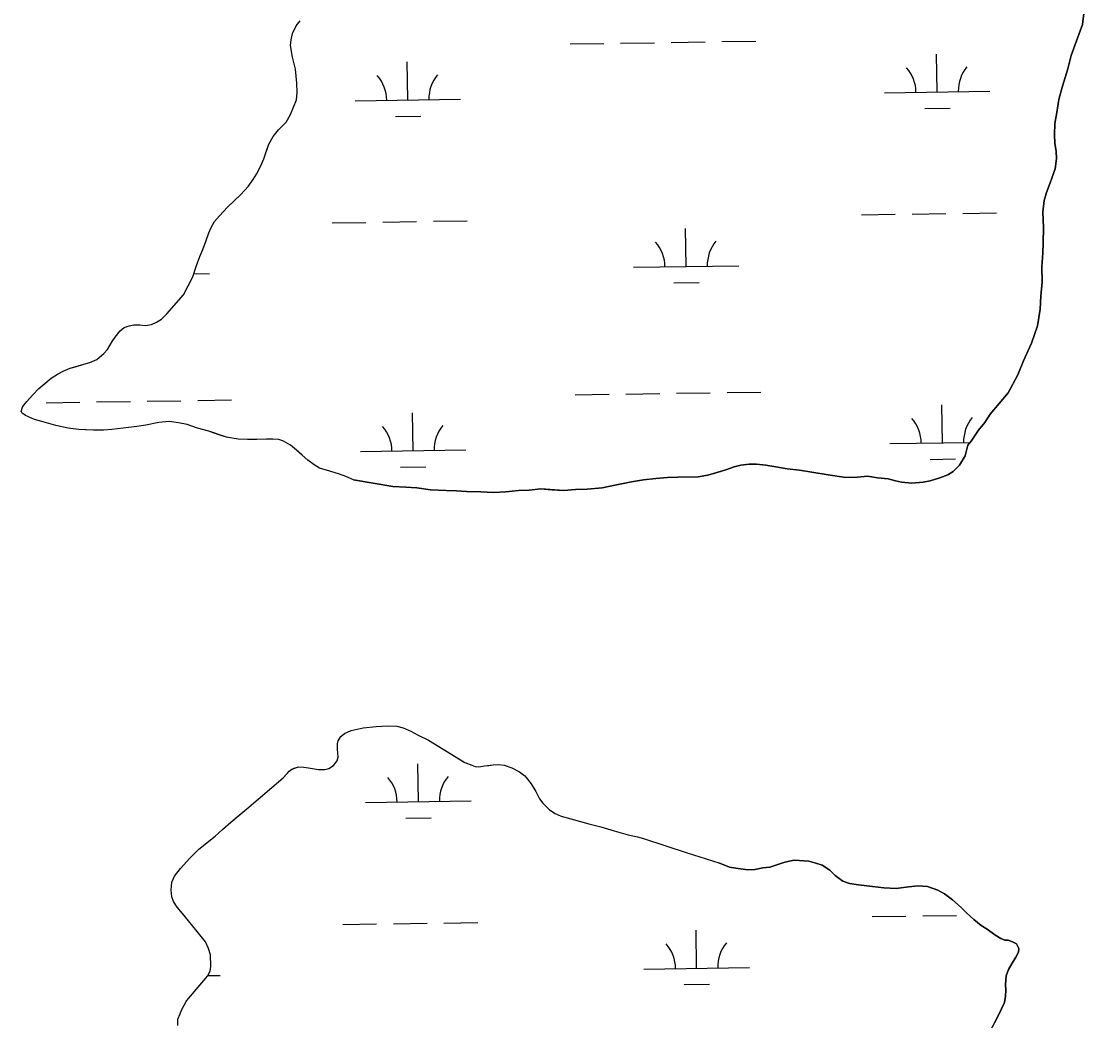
# Model space of a CAD drawing. Extents: x 3807117 to 3845308, y 337856 to 363736.
# Drawn here: x 3827847 to 3828855, y 360041 to 360989 of the extents above; entities that cross this region are included whole.
import ezdxf

# ---------------------------------------------------------------- set-up
doc = ezdxf.new("R2010")
doc.units = 0
doc.layers.add('V-TOPO-SHOR', color=7, linetype='Continuous')
doc.layers.add('V-WETL-SWMP', color=7, linetype='Continuous')

msp = doc.modelspace()

# ---------------------------------------------------------------- linework, layer by layer
at = {"layer": 'V-TOPO-SHOR'}
for points in [[(3828162.3, 360554.1), (3828199.6, 360547.8), (3828211.9, 360547.2), (3828222.2, 360546.5), (3828235.3, 360544.7), (3828250, 360544), (3828259.9, 360543.8), (3828269.4, 360543.1), (3828282.9, 360542.8), (3828295.1, 360542.2), (3828306.6, 360542.7), (3828318.5, 360544), (3828328.8, 360544.5), (3828339.9, 360545.5), (3828350.2, 360544.8), (3828361.7, 360544.1), (3828372.8, 360545), (3828383.8, 360545.2), (3828398.1, 360546.5), (3828413.1, 360549.9), (3828425.8, 360552.4), (3828437.2, 360554.1), (3828448.7, 360555.4), (3828459.8, 360556.3), (3828469.7, 360556.8), (3828478.4, 360556.9), (3828489.1, 360557.1), (3828498.2, 360558.7), (3828508.1, 360561.6), (3828515.2, 360563.7), (3828523.1, 360566.5), (3828529.4, 360568.2), (3828537.3, 360569.1), (3828544.4, 360569.2), (3828553.1, 360568.1), (3828562.7, 360566.6), (3828573.4, 360564.7), (3828584.9, 360563.3), (3828596.8, 360561.4), (3828612.3, 360558.8), (3828628.9, 360556.3), (3828640, 360556.8), (3828649.5, 360557.7), (3828659.1, 360556.2), (3828669, 360555.1), (3828676.1, 360553.2), (3828681.7, 360552.1), (3828691.6, 360551), (3828702.3, 360551.9), (3828709, 360553.2), (3828718.1, 360556.1), (3828725.6, 360558.9), (3828730.7, 360562.2), (3828736.6, 360568.2), (3828742, 360576.9), (3828744.7, 360586.9), (3828747.8, 360590.9), (3828754.8, 360601.3), (3828760.7, 360608.5), (3828765.7, 360616.4), (3828782.9, 360636.8), (3828791.9, 360653.6), (3828797.3, 360667.1), (3828805, 360683.8), (3828810.7, 360700.1), (3828813.3, 360716), (3828814, 360728.3), (3828815, 360741.8), (3828814.9, 360756), (3828815.9, 360769.5), (3828816.2, 360778.6), (3828816.4, 360793.3), (3828815.9, 360808), (3828816.9, 360819.1), (3828819.2, 360826.6), (3828822.7, 360835.8), (3828827.3, 360848.9), (3828828.8, 360858.8), (3828828.3, 360865.5), (3828827, 360873.5), (3828826.9, 360881.4), (3828827.2, 360892.1), (3828829.1, 360902.4), (3828830.9, 360914.7), (3828834.3, 360927.4), (3828839.3, 360943.7), (3828842.7, 360956.4), (3828847.7, 360970.4), (3828853.5, 360985.9), (3828854.5, 360996.2)], [(3828022.6, 360781.2), (3828025.2, 360788.4), (3828027.3, 360793.3), (3828030.4, 360799), (3828035.1, 360804.4), (3828042.8, 360812.8), (3828049.6, 360819.3), (3828055.3, 360824.6), (3828062.3, 360832.3), (3828067.2, 360839), (3828070.1, 360843.9), (3828074.5, 360851.9), (3828077.1, 360858.6), (3828079.5, 360865.3), (3828082.1, 360872.5), (3828086, 360879.7), (3828091.2, 360886.1), (3828097.9, 360892.8), (3828098.4, 360893.3), (3828102.6, 360900.5), (3828108.1, 360914.6), (3828108.9, 360921.3), (3828108.6, 360930.4), (3828107.2, 360943.5), (3828104.4, 360954.9), (3828103.1, 360962.6), (3828102.6, 360966), (3828103.2, 360971.4), (3828104.5, 360977.3), (3828107.9, 360984.5), (3828111.5, 360989.4)], [(3827848.2, 360617.3), (3827847.5, 360618.8), (3827847.2, 360619.1), (3827848.3, 360623.2), (3827849.6, 360625), (3827852.4, 360628.6), (3827857.9, 360634.5), (3827863.8, 360640.7), (3827869.5, 360645.5), (3827875.5, 360650.7), (3827881.7, 360654.5), (3827886.9, 360657.3), (3827893.6, 360659.9), (3827899.5, 360661.6), (3827906.7, 360663.7), (3827912.2, 360665.5), (3827918.9, 360668.3), (3827925.6, 360673.9), (3827929, 360677.7), (3827933.4, 360685.2), (3827936.3, 360689.6), (3827940.9, 360695.5), (3827944.8, 360698.6), (3827949.5, 360700.3), (3827953.9, 360701.1), (3827959.8, 360701.1), (3827964.9, 360700.5), (3827970.6, 360701.5), (3827975.5, 360703.6), (3827980.2, 360706.6), (3827985.4, 360711.5), (3828001.2, 360729.5), (3828009.8, 360746.5), (3828012.9, 360756.3), (3828016.6, 360765.8), (3828019.4, 360772.7), (3828022.6, 360781.2)], [(3828162.3, 360554.1), (3828155.1, 360557.3), (3828148.9, 360559.6), (3828139.9, 360562.5), (3828130.1, 360565.4), (3828125, 360568.5), (3828118.8, 360572.9), (3828113.1, 360577.8), (3828108.3, 360582.3), (3828102.6, 360586.9), (3828095.7, 360590.8), (3828091.3, 360592.4), (3828085.6, 360592.9), (3828079.7, 360592.7), (3828070.7, 360592.5), (3828061.6, 360592.5), (3828052.9, 360592.8), (3828041.8, 360594.7), (3828034.6, 360597), (3828025.1, 360600.2), (3828014.2, 360603.3), (3828004.5, 360606.7), (3827996.2, 360608.3), (3827987.5, 360609.6), (3827977.7, 360608.4), (3827965.3, 360605.9), (3827956.8, 360604.9), (3827943.8, 360603.2), (3827933, 360601.9), (3827925.3, 360601.4), (3827915.7, 360601.2), (3827908, 360601.5), (3827901.8, 360601.8), (3827891.8, 360603.1), (3827879.9, 360605.8), (3827866.8, 360609.5), (3827859.8, 360611.5), (3827851.3, 360615.2), (3827850, 360616), (3827848.2, 360617.3)], [(3827990.1, 360172.7), (3827992.4, 360178.3), (3827998.2, 360185.8), (3828007, 360195.6), (3828015.5, 360204), (3828023.3, 360210.2), (3828031.1, 360216.4), (3828038.1, 360222.8), (3828045.9, 360229.7), (3828053.9, 360236.4), (3828061.1, 360242.3), (3828095.4, 360271.8), (3828099.5, 360276.2), (3828101.3, 360278), (3828103.7, 360280), (3828106, 360280.8), (3828110.1, 360282), (3828115, 360281.8), (3828119.7, 360281), (3828125.1, 360280.2), (3828128.9, 360279.6), (3828134.9, 360279.6), (3828138.8, 360280.6), (3828143.2, 360283.4), (3828146.8, 360287.8), (3828147.6, 360291.4), (3828147.1, 360298.9), (3828147.1, 360303.8), (3828147.7, 360306.9), (3828150.3, 360311), (3828153.6, 360313.6), (3828160.1, 360316.7)], [(3828160.1, 360316.7), (3828171.5, 360319.2), (3828183.6, 360320.4)], [(3828183.6, 360320.4), (3828194.4, 360321.1), (3828203.2, 360320.8), (3828209.4, 360319), (3828216.6, 360315.9), (3828223.6, 360312.2), (3828233.4, 360307.5), (3828261.1, 360290.4), (3828267.8, 360286.2), (3828274.5, 360283.6), (3828277.6, 360282.5), (3828281, 360282), (3828286.4, 360283), (3828290.5, 360283.5), (3828294.7, 360284), (3828299.6, 360284.2), (3828305, 360283.7), (3828312.2, 360281.3), (3828319.7, 360277.4), (3828324.6, 360273.5), (3828330.5, 360266), (3828335.1, 360258.8), (3828338.7, 360251.8), (3828341.7, 360247.6), (3828347.9, 360241.2), (3828353.3, 360237.8), (3828359.2, 360235.4), (3828368.2, 360232.8), (3828377.3, 360230.4), (3828385.3, 360228.1), (3828396.6, 360225.2), (3828409.5, 360221.5), (3828422.6, 360217.6), (3828431.4, 360215.7), (3828437.3, 360214.1), (3828478.6, 360200.5), (3828508.5, 360191.1)], [(3828765.7, 360031.6), (3828772.3, 360044), (3828776.6, 360052.8), (3828779.3, 360058.8), (3828780.4, 360064.7), (3828780.7, 360070.3), (3828780.3, 360075.8), (3828781, 360084.1), (3828783.3, 360090.1), (3828786.8, 360096.1), (3828790.3, 360101.7), (3828792.6, 360106.5), (3828793, 360110), (3828790.9, 360114.4), (3828786.9, 360116.3), (3828783, 360117.9), (3828779.8, 360117.8), (3828775.8, 360119.4), (3828770.2, 360122.9), (3828763, 360128.3), (3828757.4, 360131.8), (3828750.2, 360137.3), (3828743.4, 360143.6), (3828738.2, 360148.7), (3828730.2, 360156.1), (3828722.6, 360161.6), (3828716.2, 360165.1), (3828706.3, 360168.5), (3828697.6, 360169.2), (3828688.5, 360168.3), (3828676.6, 360166.6), (3828665.1, 360167.3), (3828654.4, 360168.7), (3828640.9, 360170.2), (3828632.5, 360171.6), (3828626.2, 360173.6), (3828622.6, 360176.3), (3828619, 360179), (3828613.8, 360184.1), (3828606.6, 360188.8), (3828600.6, 360190.7), (3828593.8, 360192.6), (3828580, 360193.6), (3828571.3, 360191.6), (3828564.5, 360189.5), (3828557, 360187), (3828550.3, 360186.2), (3828542.8, 360184.9), (3828536.1, 360184.4), (3828524.6, 360185.9), (3828518.6, 360187), (3828508.5, 360191.1)], [(3827995.6, 360036.9), (3827995.7, 360042.8), (3827997.8, 360048), (3827999.3, 360051.3), (3828003.5, 360059.6), (3828004.3, 360060.6), (3828016.5, 360075), (3828023.7, 360083.5), (3828026.3, 360088.4), (3828027.1, 360092.7), (3828026.7, 360103.8), (3828024.9, 360110), (3828021.8, 360116.3), (3828014.1, 360126.1), (3828005.9, 360136.2), (3828000, 360142.9), (3827994.9, 360149.2), (3827991.6, 360154.3), (3827990, 360158.7), (3827989.3, 360165.2), (3827990.1, 360172.7)]]:
    msp.add_lwpolyline(points, dxfattribs=at)
at = {"layer": 'V-WETL-SWMP'}
for p, q in [((3828367.5, 360967.4), (3828399.5, 360967.9)), ((3828415.5, 360968.1), (3828447.5, 360968.6)), ((3828463.5, 360968.9), (3828495.5, 360969.3)), ((3828511.5, 360969.6), (3828543.5, 360970.1)), ((3828715.6, 360921.9), (3828715, 360957.9)), ((3828213.7, 360914.4), (3828213.2, 360950.4)), ((3828665.6, 360921.1), (3828765.6, 360922.6)), ((3828163.7, 360913.6), (3828263.7, 360915.1)), ((3828703.8, 360906.3), (3828727.8, 360906.6)), ((3828202, 360898.8), (3828225.9, 360899.1)), ((3828643.9, 360805.4), (3828675.9, 360805.9)), ((3828691.9, 360806.1), (3828723.9, 360806.6)), ((3828739.9, 360806.8), (3828771.9, 360807.3)), ((3828142, 360797.9), (3828174, 360798.3)), ((3828190, 360798.6), (3828222, 360799.1)), ((3828238, 360799.3), (3828270, 360799.8)), ((3828477.5, 360756.4), (3828477, 360792.4)), ((3828427.6, 360755.7), (3828527.5, 360757.2)), ((3828010.7, 360749.5), (3828025.7, 360749.7)), ((3828465.8, 360740.8), (3828489.8, 360741.2)), ((3827966.7, 360628.7), (3827998.6, 360629.2)), ((3828014.6, 360629.4), (3828046.6, 360629.9)), ((3828372.5, 360634.8), (3828404.5, 360635.3)), ((3828420.5, 360635.5), (3828452.5, 360636)), ((3828468.5, 360636.2), (3828500.5, 360636.7)), ((3828516.5, 360636.9), (3828548.5, 360637.4)), ((3827870.7, 360627.3), (3827902.7, 360627.8)), ((3827918.7, 360628), (3827950.7, 360628.5)), ((3828720.6, 360589.3), (3828720, 360625.3)), ((3828218.7, 360581.7), (3828218.2, 360617.7)), ((3828670.6, 360588.5), (3828746.8, 360589.7)), ((3828168.7, 360581), (3828268.7, 360582.5)), ((3828708.8, 360573.6), (3828732.8, 360574)), ((3828206.9, 360566.1), (3828230.9, 360566.5)), ((3828223.7, 360249.1), (3828223.1, 360285.1)), ((3828173.7, 360248.4), (3828273.7, 360249.9)), ((3828211.9, 360233.5), (3828235.9, 360233.9)), ((3828653.9, 360140.1), (3828685.9, 360140.6)), ((3828701.9, 360140.8), (3828733.9, 360141.3)), ((3828152, 360132.6), (3828184, 360133.1)), ((3828200, 360133.3), (3828232, 360133.8)), ((3828248, 360134), (3828280, 360134.5)), ((3828487.5, 360091.2), (3828487, 360127.2)), ((3828437.5, 360090.4), (3828537.5, 360091.9)), ((3828024.1, 360084.2), (3828035.7, 360084.4)), ((3828475.7, 360075.6), (3828499.7, 360075.9))]:
    msp.add_line(p, q, dxfattribs=at)
for points in [[(3828854.5, 360996.2), (3828853.5, 360985.9), (3828847.7, 360970.4), (3828842.7, 360956.4), (3828839.3, 360943.7), (3828834.3, 360927.4), (3828830.9, 360914.7), (3828829.1, 360902.4), (3828827.2, 360892.1), (3828826.9, 360881.4), (3828827, 360873.5), (3828828.3, 360865.5), (3828828.8, 360858.8), (3828827.3, 360848.9), (3828822.7, 360835.8), (3828819.2, 360826.6), (3828816.9, 360819.1), (3828815.9, 360808), (3828816.4, 360793.3), (3828816.2, 360778.6), (3828815.9, 360769.5), (3828814.9, 360756), (3828815, 360741.8), (3828814, 360728.3), (3828813.3, 360716), (3828810.7, 360700.1), (3828805, 360683.8), (3828797.3, 360667.1), (3828791.9, 360653.6)], [(3828162.3, 360554.1), (3828155.1, 360557.3), (3828148.9, 360559.6), (3828139.9, 360562.5), (3828130.1, 360565.4), (3828125, 360568.5), (3828118.8, 360572.9), (3828108.3, 360582.3), (3828102.6, 360586.9), (3828095.7, 360590.8), (3828091.3, 360592.4), (3828085.6, 360592.9), (3828070.7, 360592.5), (3828061.6, 360592.5), (3828052.9, 360592.8), (3828041.8, 360594.7), (3828025.1, 360600.2), (3828014.2, 360603.3), (3828004.5, 360606.7), (3827996.2, 360608.3), (3827987.5, 360609.6), (3827977.7, 360608.4), (3827965.3, 360605.9), (3827956.8, 360604.9), (3827943.8, 360603.2), (3827933, 360601.9), (3827925.3, 360601.4), (3827915.7, 360601.2), (3827901.8, 360601.8), (3827891.8, 360603.1), (3827879.9, 360605.8), (3827866.8, 360609.5), (3827859.8, 360611.5), (3827851.3, 360615.2), (3827850, 360616), (3827848.2, 360617.3), (3827847.5, 360618.8), (3827847.2, 360619.1), (3827848.3, 360623.2), (3827849.6, 360625), (3827852.4, 360628.6), (3827857.9, 360634.5), (3827863.8, 360640.7), (3827875.5, 360650.7), (3827881.7, 360654.5), (3827886.9, 360657.3), (3827893.6, 360659.9), (3827906.7, 360663.7), (3827912.2, 360665.5), (3827918.9, 360668.3), (3827925.6, 360673.9), (3827929, 360677.7), (3827933.4, 360685.2), (3827936.3, 360689.6), (3827940.9, 360695.5), (3827944.8, 360698.6), (3827949.5, 360700.3), (3827953.9, 360701.1), (3827959.8, 360701.1), (3827964.9, 360700.5), (3827970.6, 360701.5), (3827975.5, 360703.6), (3827980.2, 360706.6), (3827985.4, 360711.5), (3828001.2, 360729.5), (3828009.8, 360746.5), (3828012.9, 360756.3), (3828016.6, 360765.8), (3828019.4, 360772.7), (3828022.6, 360781.2), (3828025.2, 360788.4), (3828027.3, 360793.3), (3828030.4, 360799), (3828035.1, 360804.4), (3828042.8, 360812.8), (3828055.3, 360824.6), (3828062.3, 360832.3), (3828067.2, 360839), (3828070.1, 360843.9), (3828074.5, 360851.9), (3828077.1, 360858.6), (3828082.1, 360872.5), (3828086, 360879.7), (3828091.2, 360886.1), (3828098.4, 360893.3), (3828102.6, 360900.5), (3828108.1, 360914.6), (3828108.9, 360921.3), (3828108.6, 360930.4), (3828107.2, 360943.5), (3828104.4, 360954.9), (3828102.6, 360966), (3828103.2, 360971.4), (3828104.5, 360977.3), (3828107.9, 360984.5), (3828111.5, 360989.4)], [(3828791.9, 360653.6), (3828782.9, 360636.8), (3828765.7, 360616.4), (3828760.7, 360608.5), (3828754.8, 360601.3), (3828747.8, 360590.9), (3828744.7, 360586.9), (3828742, 360576.9), (3828736.6, 360568.2), (3828730.7, 360562.2), (3828725.6, 360558.9), (3828718.1, 360556.1), (3828709, 360553.2), (3828702.3, 360551.9), (3828691.6, 360551), (3828681.7, 360552.1), (3828676.1, 360553.2), (3828669, 360555.1), (3828659.1, 360556.2), (3828649.5, 360557.7), (3828640, 360556.8), (3828628.9, 360556.3), (3828612.3, 360558.8), (3828596.8, 360561.4), (3828584.9, 360563.3), (3828573.4, 360564.7), (3828562.7, 360566.6), (3828553.1, 360568.1), (3828544.4, 360569.2), (3828537.3, 360569.1), (3828529.4, 360568.2), (3828523.1, 360566.5), (3828515.2, 360563.7), (3828498.2, 360558.7), (3828489.1, 360557), (3828469.7, 360556.8), (3828459.8, 360556.3), (3828448.7, 360555.4), (3828437.2, 360554.1), (3828425.8, 360552.4), (3828413.1, 360549.9), (3828398.1, 360546.5), (3828383.8, 360545.2), (3828372.8, 360545), (3828361.7, 360544.1), (3828339.9, 360545.5), (3828328.8, 360544.5), (3828318.5, 360544), (3828306.6, 360542.7), (3828295.1, 360542.2), (3828282.9, 360542.8), (3828269.4, 360543.1), (3828259.9, 360543.8), (3828250, 360544), (3828235.3, 360544.7), (3828222.2, 360546.5), (3828211.9, 360547.2), (3828199.6, 360547.8), (3828162.3, 360554.1)], [(3827995.6, 360036.9), (3827995.7, 360042.8), (3827997.8, 360048), (3827999.3, 360051.3), (3828003.5, 360059.6), (3828004.3, 360060.6), (3828023.7, 360083.5), (3828026.3, 360088.4), (3828027.1, 360092.7), (3828026.7, 360103.8), (3828024.9, 360110), (3828021.8, 360116.3), (3828014.1, 360126.1), (3828005.9, 360136.2), (3828000, 360142.9), (3827994.9, 360149.2), (3827991.6, 360154.3), (3827990, 360158.7), (3827989.3, 360165.2), (3827990.1, 360172.7), (3827992.4, 360178.3), (3827998.2, 360185.8), (3828007, 360195.6), (3828015.5, 360204), (3828031.1, 360216.4), (3828038.1, 360222.8), (3828045.9, 360229.7), (3828061.1, 360242.3), (3828095.4, 360271.8), (3828101.3, 360278), (3828103.7, 360280), (3828110.1, 360282), (3828115, 360281.8), (3828119.7, 360281), (3828128.9, 360279.6), (3828134.9, 360279.6), (3828138.8, 360280.6), (3828143.2, 360283.4), (3828146.8, 360287.8), (3828147.6, 360291.4), (3828147.1, 360298.9), (3828147.1, 360303.8), (3828147.7, 360306.9), (3828150.3, 360311), (3828153.6, 360313.6), (3828160.1, 360316.7), (3828171.5, 360319.2), (3828183.6, 360320.4), (3828194.4, 360321.1), (3828203.2, 360320.8), (3828209.4, 360319), (3828216.6, 360315.9), (3828223.6, 360312.2), (3828233.4, 360307.5), (3828267.8, 360286.2), (3828274.5, 360283.6), (3828277.6, 360282.5), (3828281, 360282), (3828286.4, 360283), (3828294.7, 360284), (3828299.6, 360284.2), (3828305, 360283.7), (3828312.2, 360281.3), (3828319.7, 360277.4)], [(3828319.7, 360277.4), (3828324.6, 360273.5), (3828330.5, 360266), (3828335.1, 360258.8), (3828338.7, 360251.8), (3828341.7, 360247.6), (3828347.9, 360241.2), (3828353.3, 360237.8), (3828359.2, 360235.4), (3828368.2, 360232.8), (3828377.3, 360230.4), (3828385.3, 360228.1), (3828396.6, 360225.2), (3828409.5, 360221.5), (3828422.6, 360217.6), (3828431.4, 360215.7), (3828437.3, 360214.1), (3828478.6, 360200.5), (3828508.5, 360191.1), (3828518.6, 360187), (3828524.6, 360185.9), (3828536.1, 360184.4), (3828542.8, 360184.9), (3828550.3, 360186.2), (3828557, 360187), (3828564.5, 360189.5), (3828571.3, 360191.6), (3828580, 360193.6), (3828593.8, 360192.6), (3828600.6, 360190.7), (3828606.6, 360188.8), (3828613.8, 360184.1), (3828619, 360179), (3828626.2, 360173.6), (3828632.5, 360171.6), (3828640.9, 360170.2), (3828654.4, 360168.7), (3828665.1, 360167.3), (3828676.6, 360166.6), (3828688.5, 360168.3), (3828697.6, 360169.2), (3828706.3, 360168.5), (3828716.2, 360165.1), (3828722.6, 360161.6), (3828730.2, 360156.1), (3828738.2, 360148.7), (3828743.4, 360143.6), (3828750.2, 360137.3), (3828757.4, 360131.8), (3828763, 360128.3), (3828770.2, 360122.9), (3828775.8, 360119.4), (3828779.8, 360117.8), (3828783, 360117.9), (3828786.9, 360116.3), (3828790.9, 360114.4), (3828793, 360110), (3828792.6, 360106.5), (3828790.3, 360101.7), (3828786.8, 360096.1), (3828783.3, 360090.1), (3828781, 360084.1), (3828780.3, 360075.8), (3828780.7, 360070.3), (3828780.4, 360064.7), (3828779.3, 360058.8), (3828776.6, 360052.8), (3828772.3, 360044), (3828760.3, 360021.7)]]:
    msp.add_lwpolyline(points, dxfattribs=at)
for centre, start, end in [((3828660.3, 360921.5), 0.0865, 41.6302), ((3828770.8, 360923.2), 140.0865, 181.6302), ((3828158.5, 360914), 0.0865, 41.6302), ((3828268.9, 360915.7), 140.0865, 181.6302), ((3828532.8, 360757.8), 140.0865, 181.6302), ((3828422.3, 360756.1), 0.0865, 41.6302), ((3828665.3, 360588.9), 0.0865, 41.6302), ((3828775.8, 360590.6), 140.0865, 181.6302), ((3828163.5, 360581.4), 0.0865, 41.6302), ((3828273.9, 360583), 140.0865, 181.6302), ((3828168.4, 360248.7), 0.0865, 41.6302), ((3828278.9, 360250.4), 140.0865, 181.6302), ((3828432.3, 360090.8), 0.0865, 41.6302), ((3828542.7, 360092.5), 140.0865, 181.6302)]:
    msp.add_arc(centre, 35.2, start, end, dxfattribs=at)

doc.saveas('drawing.dxf')
